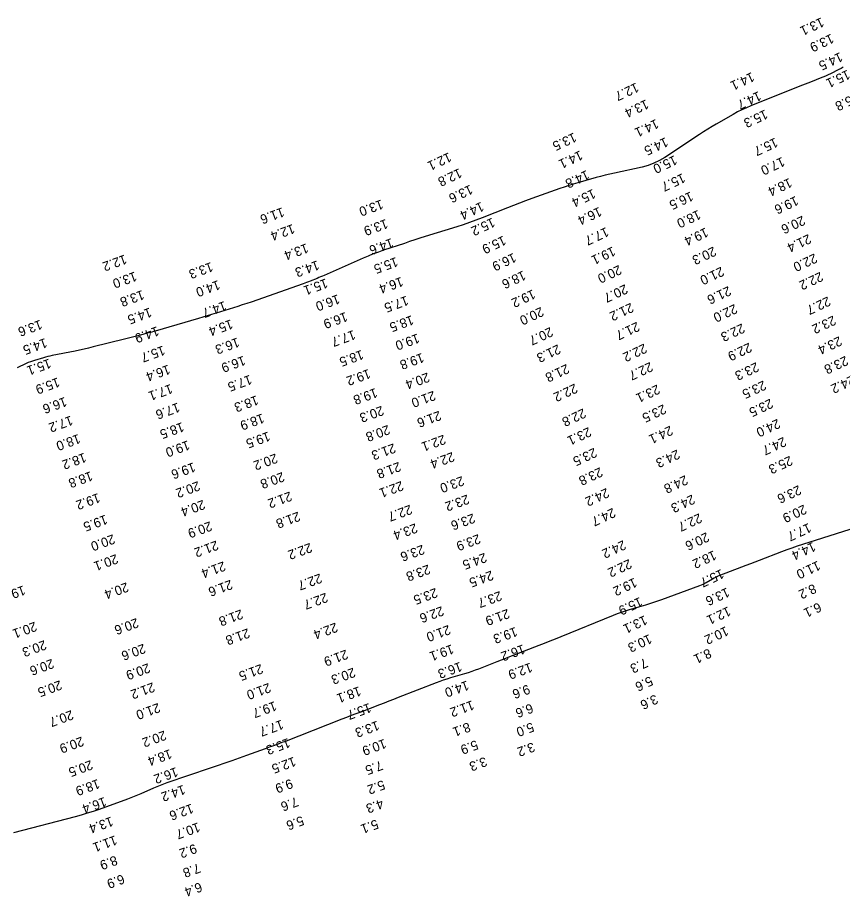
# Model space of a CAD drawing. Extents: x 988130 to 1132882, y 654656 to 841453.
# Drawn here: x 1037161.7 to 1037598.3, y 805468 to 805933.3 of the extents above; entities that cross this region are included whole.
import ezdxf

# ---------------------------------------------------------------- set-up
doc = ezdxf.new("R2010")
doc.units = 0
doc.layers.add('V-TOPO-MAJR', color=7, linetype='Continuous')
doc.layers.add('V-TOPO-SOUN', color=7, linetype='Continuous')

msp = doc.modelspace()

# ---------------------------------------------------------------- linework, layer by layer
at = {"layer": 'V-TOPO-MAJR'}
for points in [[(1037598.66, 805906.93), (1037597.53, 805906.36), (1037596.41, 805905.79), (1037591.92, 805903.51), (1037590.79, 805902.95), (1037589.65, 805902.42), (1037588.5, 805901.92), (1037587.34, 805901.45), (1037581.35, 805899.08), (1037579.96, 805898.53), (1037578.57, 805897.98), (1037577.19, 805897.43), (1037575.8, 805896.88), (1037549.86, 805886.54), (1037547.46, 805885.54), (1037545.11, 805884.45), (1037542.79, 805883.28), (1037540.51, 805882.02), (1037531.49, 805876.84), (1037529.24, 805875.53), (1037527.02, 805874.18), (1037524.82, 805872.8), (1037522.64, 805871.37), (1037504.32, 805859.22), (1037501.49, 805857.52), (1037498.53, 805856.1), (1037495.45, 805854.97), (1037492.26, 805854.12), (1037477.61, 805850.96), (1037475.17, 805850.41), (1037472.73, 805849.82), (1037470.3, 805849.19), (1037467.89, 805848.52), (1037458.24, 805845.77), (1037455.84, 805845.06), (1037453.45, 805844.31), (1037451.07, 805843.53), (1037448.7, 805842.71), (1037433.87, 805837.44), (1037430.61, 805836.27), (1037427.37, 805835.07), (1037424.14, 805833.83), (1037420.92, 805832.57), (1037407.54, 805827.26), (1037404.23, 805825.98), (1037400.89, 805824.76), (1037397.53, 805823.61), (1037394.16, 805822.51), (1037377.44, 805817.27), (1037374.68, 805816.4), (1037371.92, 805815.51), (1037369.17, 805814.62), (1037366.42, 805813.71), (1037355.43, 805810.05), (1037352.69, 805809.1), (1037349.98, 805808.09), (1037347.3, 805807.02), (1037344.63, 805805.89), (1037323.92, 805796.76), (1037323, 805796.36), (1037322.08, 805795.97), (1037321.17, 805795.58), (1037320.24, 805795.2), (1037316.55, 805793.69), (1037315.63, 805793.32), (1037314.7, 805792.96), (1037313.76, 805792.61), (1037312.83, 805792.28), (1037285.25, 805782.66), (1037282.95, 805781.87), (1037280.64, 805781.1), (1037278.33, 805780.35), (1037276.01, 805779.61), (1037266.72, 805776.71), (1037264.4, 805775.99), (1037262.07, 805775.28), (1037259.74, 805774.58), (1037257.41, 805773.9), (1037234.57, 805767.31), (1037233.64, 805767.04), (1037232.72, 805766.78), (1037231.79, 805766.52), (1037230.86, 805766.27), (1037226.7, 805765.14), (1037226, 805764.95), (1037225.29, 805764.77), (1037224.59, 805764.59), (1037223.88, 805764.4), (1037221.05, 805763.69), (1037220.35, 805763.51), (1037219.64, 805763.33), (1037218.93, 805763.16), (1037218.22, 805762.98), (1037201.7, 805758.88), (1037199.31, 805758.3), (1037196.91, 805757.75), (1037194.51, 805757.22), (1037192.1, 805756.72), (1037180, 805754.27), (1037178.83, 805754.02), (1037177.66, 805753.74), (1037176.49, 805753.44), (1037175.34, 805753.12), (1037170.72, 805751.77), (1037169.58, 805751.42), (1037168.45, 805751.02), (1037167.33, 805750.58), (1037166.23, 805750.1), (1037161.44, 805747.89)], [(1037159.63, 805501.78), (1037192.35, 805510.33), (1037195.54, 805511.2), (1037198.71, 805512.14), (1037201.85, 805513.15), (1037204.97, 805514.23), (1037220.12, 805519.67), (1037221.87, 805520.32), (1037223.61, 805521), (1037225.33, 805521.71), (1037227.05, 805522.46), (1037233.86, 805525.5), (1037235.58, 805526.24), (1037237.31, 805526.94), (1037239.05, 805527.6), (1037240.81, 805528.22), (1037275.28, 805539.96), (1037277.23, 805540.63), (1037279.17, 805541.31), (1037281.11, 805542), (1037283.05, 805542.71), (1037292.96, 805546.36), (1037293.8, 805546.67), (1037294.64, 805546.97), (1037295.49, 805547.28), (1037296.33, 805547.59), (1037299.71, 805548.81), (1037300.55, 805549.11), (1037301.39, 805549.43), (1037302.23, 805549.74), (1037303.07, 805550.07), (1037333.53, 805561.93), (1037336.01, 805562.89), (1037338.5, 805563.85), (1037340.98, 805564.81), (1037343.47, 805565.75), (1037353.41, 805569.54), (1037355.9, 805570.49), (1037358.38, 805571.45), (1037360.86, 805572.41), (1037363.34, 805573.38), (1037383.5, 805581.27), (1037385.34, 805581.97), (1037387.19, 805582.62), (1037389.05, 805583.23), (1037390.93, 805583.8), (1037398.48, 805586), (1037400.35, 805586.57), (1037402.22, 805587.19), (1037404.07, 805587.84), (1037405.91, 805588.54), (1037415.61, 805592.35), (1037417.83, 805593.23), (1037420.06, 805594.1), (1037422.29, 805594.96), (1037424.52, 805595.83), (1037437.68, 805600.91), (1037440.62, 805602.05), (1037443.55, 805603.21), (1037446.47, 805604.38), (1037449.39, 805605.56), (1037477.11, 805616.87), (1037479.2, 805617.69), (1037481.3, 805618.46), (1037483.43, 805619.17), (1037485.57, 805619.84), (1037494.18, 805622.38), (1037496.33, 805623.03), (1037498.46, 805623.72), (1037500.59, 805624.44), (1037502.7, 805625.2), (1037522.76, 805632.57), (1037523.66, 805632.92), (1037524.53, 805633.31), (1037525.38, 805633.74), (1037526.22, 805634.21), (1037529.53, 805636.16), (1037530.36, 805636.63), (1037531.22, 805637.07), (1037532.09, 805637.46), (1037532.97, 805637.83), (1037545.09, 805642.46), (1037547.4, 805643.34), (1037549.72, 805644.23), (1037552.04, 805645.12), (1037554.35, 805646.01), (1037566.21, 805650.57), (1037568.96, 805651.6), (1037571.73, 805652.59), (1037574.52, 805653.55), (1037577.32, 805654.45), (1037605.65, 805663.4)]]:
    msp.add_lwpolyline(points, dxfattribs=at)

# ---------------------------------------------------------------- texts
at = {"layer": 'V-TOPO-SOUN'}
for s, rotation, p in [('13.1 ', 205, (1037587.11, 805933.47)), ('13.9 ', 205, (1037592.29, 805924.8)), ('14.5 ', 205, (1037596.99, 805915.05)), ('14.1 ', 205, (1037550.27, 805904.49)), ('15.1 ', 205, (1037600.9, 805905.75)), ('12.7 ', 205, (1037489.1, 805898.93)), ('14.7 ', 205, (1037553.87, 805894.41)), ('15.8 ', 205, (1037605.69, 805893.62)), ('13.4 ', 205, (1037494.31, 805890.05)), ('15.3 ', 205, (1037557.32, 805884.68)), ('14.1 ', 205, (1037499.61, 805879.69)), ('13.5 ', 205, (1037456.12, 805872.5)), ('14.5 ', 205, (1037504.58, 805870.02)), ('15.7 ', 205, (1037562.68, 805869.81)), ('12.1 ', 205, (1037389.94, 805862.02)), ('14.1 ', 205, (1037459.4, 805863.01)), ('15.0 ', 205, (1037509.34, 805860.46)), ('17.0 ', 205, (1037566.34, 805859.61)), ('12.8 ', 205, (1037395.45, 805853.6)), ('14.8 ', 205, (1037462.87, 805852.64)), ('15.7 ', 205, (1037513.69, 805850.97)), ('18.4 ', 205, (1037570.18, 805848.47)), ('13.6 ', 205, (1037401.21, 805844.9)), ('15.4 ', 205, (1037466.24, 805842.68)), ('16.5 ', 205, (1037517.9, 805841.3)), ('13.0 ', 200, (1037354.19, 805837)), ('19.6 ', 205, (1037573.54, 805838.93)), ('11.6 ', 200, (1037301.82, 805832.87)), ('14.4 ', 205, (1037407.11, 805835.86)), ('16.4 ', 205, (1037469.47, 805833.15)), ('15.2 ', 205, (1037412.97, 805827.47)), ('18.0 ', 205, (1037521.89, 805831.58)), ('20.6 ', 205, (1037577.11, 805828.47)), ('12.4 ', 200, (1037307.33, 805824.04)), ('13.9 ', 200, (1037356.65, 805826.71)), ('17.7 ', 205, (1037473.19, 805822.44)), ('19.4 ', 205, (1037525.84, 805822.21)), ('21.4 ', 205, (1037580.29, 805818.72)), ('13.4 ', 200, (1037314.55, 805813.78)), ('14.6 ', 200, (1037359.56, 805816.56)), ('15.9 ', 205, (1037418.8, 805817.9)), ('16.9 ', 205, (1037424.17, 805808.8)), ('19.1 ', 205, (1037476.7, 805812.16)), ('20.3 ', 205, (1037530.04, 805812.12)), ('12.2 ', 200, (1037218.43, 805807.88)), ('14.3 ', 200, (1037320.3, 805804.78)), ('15.5 ', 200, (1037361.97, 805806.56)), ('22.0 ', 205, (1037583.52, 805808.5)), ('13.3 ', 200, (1037264.08, 805803.88)), ('18.6 ', 205, (1037429.29, 805799.42)), ('20.0 ', 205, (1037479.98, 805802.37)), ('21.0 ', 205, (1037534.19, 805801.48)), ('13.0 ', 200, (1037223.76, 805798.86)), ('15.1 ', 200, (1037324.82, 805795.21)), ('16.4 ', 200, (1037364.75, 805796.06)), ('22.2 ', 205, (1037586.6, 805798.75)), ('14.0 ', 200, (1037267.81, 805794.31)), ('20.7 ', 205, (1037483.22, 805792.16)), ('21.6 ', 205, (1037537.92, 805791.2)), ('13.8 ', 200, (1037227.67, 805789.08)), ('16.0 ', 200, (1037331.18, 805786.8)), ('17.5 ', 200, (1037367.5, 805786.06)), ('19.2 ', 205, (1037434.36, 805789.45)), ('22.7 ', 205, (1037590.56, 805785.72)), ('14.7 ', 200, (1037271.18, 805783.26)), ('21.2 ', 205, (1037486.32, 805782.36)), ('22.0 ', 205, (1037541.22, 805781.72)), ('14.5 ', 200, (1037231.65, 805779.8)), ('16.9 ', 200, (1037335.3, 805777.47)), ('20.0 ', 205, (1037438.74, 805780.2)), ('13.6 ', 200, (1037173.67, 805773.34)), ('15.4 ', 200, (1037274.61, 805773.56)), ('18.5 ', 200, (1037370.31, 805775.74)), ('21.7 ', 205, (1037489.52, 805772.3)), ('22.3 ', 205, (1037545.15, 805771.43)), ('23.2 ', 205, (1037593.43, 805775.6)), ('14.9 ', 200, (1037235.46, 805769.89)), ('17.7 ', 200, (1037339.49, 805767.92)), ('20.7 ', 205, (1037443.67, 805769.53)), ('14.5 ', 200, (1037176.28, 805763.66)), ('16.3 ', 200, (1037278.05, 805763.93)), ('19.0 ', 200, (1037373.36, 805766.05)), ('23.4 ', 205, (1037596.57, 805764.64)), ('15.7 ', 200, (1037238.68, 805759.67)), ('21.3 ', 205, (1037447.72, 805760.36)), ('22.2 ', 205, (1037493.35, 805760.76)), ('22.9 ', 205, (1037548.86, 805761.23)), ('16.9 ', 200, (1037281.26, 805754.27)), ('18.5 ', 200, (1037343.75, 805757.4)), ('19.8 ', 200, (1037375.76, 805755.81)), ('23.8 ', 205, (1037599.87, 805754.23)), ('15.1 ', 200, (1037178.36, 805752.78)), ('16.4 ', 200, (1037241.4, 805749.56)), ('21.8 ', 205, (1037452.26, 805749.96)), ('22.7 ', 205, (1037496.51, 805751.02)), ('23.3 ', 205, (1037552.63, 805750.9)), ('17.5 ', 200, (1037284.64, 805744.2)), ('19.2 ', 200, (1037347.48, 805747.31)), ('20.4 ', 200, (1037378.71, 805745.4)), ('24.2 ', 205, (1037603.41, 805743.99)), ('15.9 ', 200, (1037182.95, 805742.8)), ('17.1 ', 200, (1037242.71, 805739.33)), ('22.2 ', 205, (1037456.62, 805739.6)), ('23.1 ', 205, (1037500.27, 805739.1)), ('23.5 ', 205, (1037556.48, 805741.22)), ('19.8 ', 200, (1037351.12, 805737.23)), ('21.0 ', 200, (1037381.87, 805735.73)), ('16.6 ', 200, (1037186.71, 805732.49)), ('18.3 ', 200, (1037288.11, 805733.31)), ('23.5 ', 205, (1037560.12, 805731.6)), ('17.6 ', 200, (1037246.51, 805729.49)), ('20.3 ', 200, (1037354.47, 805727.79)), ('21.6 ', 200, (1037384.85, 805725.14)), ('22.8 ', 205, (1037461.12, 805726.45)), ('23.5 ', 205, (1037503.55, 805728.62)), ('17.2 ', 200, (1037189.9, 805722.59)), ('18.9 ', 200, (1037291.21, 805723.71)), ('24.0 ', 205, (1037563.94, 805720.93)), ('18.5 ', 200, (1037248.74, 805719.12)), ('20.8 ', 200, (1037357.71, 805717.67)), ('23.1 ', 205, (1037463.95, 805716.56)), ('24.1 ', 205, (1037507.09, 805717.29)), ('18.0 ', 200, (1037193.87, 805712.88)), ('19.5 ', 200, (1037294.31, 805714.16)), ('22.1 ', 200, (1037387.23, 805712.49)), ('24.7 ', 205, (1037567.12, 805711.35)), ('19.0 ', 200, (1037251.76, 805709.49)), ('21.3 ', 200, (1037360.75, 805707.9)), ('18.2 ', 200, (1037197, 805702.94)), ('20.2 ', 200, (1037298.27, 805702.52)), ('22.4 ', 200, (1037391.87, 805703.35)), ('23.5 ', 205, (1037466.89, 805705.61)), ('24.3 ', 205, (1037510.78, 805704.68)), ('19.6 ', 200, (1037254.75, 805697.85)), ('21.8 ', 200, (1037363.5, 805698.1)), ('25.3 ', 205, (1037570.45, 805701.35)), ('18.8 ', 200, (1037200.39, 805693.15)), ('20.8 ', 200, (1037301.9, 805692.72)), ('23.8 ', 205, (1037469.98, 805695.29)), ('20.2 ', 200, (1037257.19, 805687.89)), ('22.1 ', 200, (1037364.87, 805687.97)), ('23.0 ', 200, (1037396.99, 805690.59)), ('24.8 ', 205, (1037515.04, 805691.07)), ('24.2 ', 205, (1037473.37, 805684.28)), ('23.6 ', 205, (1037575.06, 805685.79)), ('19.2 ', 200, (1037204.33, 805681.59)), ('21.2 ', 200, (1037305.85, 805682.42)), ('23.2 ', 200, (1037399.68, 805680.82)), ('24.3 ', 205, (1037518.79, 805680.84)), ('20.4 ', 200, (1037259.86, 805678)), ('22.7 ', 200, (1037369.47, 805675.43)), ('24.7 ', 205, (1037476.73, 805673.76)), ('20.9 ', 205, (1037577.87, 805675.54)), ('19.5 ', 200, (1037208.21, 805670.13)), ('21.8 ', 200, (1037310.21, 805671.75)), ('23.6 ', 200, (1037402.77, 805670.77)), ('22.7 ', 205, (1037522.51, 805670.93)), ('20.9 ', 200, (1037263.53, 805666.62)), ('23.4 ', 200, (1037372.26, 805665.57)), ('17.7 ', 205, (1037580.35, 805665.8)), ('20.0 ', 200, (1037212.18, 805659.75)), ('23.9 ', 200, (1037405.65, 805659.88)), ('20.6 ', 205, (1037526.32, 805660.87)), ('21.2 ', 200, (1037266.9, 805656.45)), ('22.2 ', 200, (1037316.5, 805655.2)), ('24.2 ', 205, (1037482.28, 805656.68)), ('14.4 ', 205, (1037582.7, 805655.79)), ('23.6 ', 200, (1037376.03, 805654.24)), ('18.2 ', 205, (1037530.13, 805651.29)), ('20.1 ', 200, (1037213.81, 805649.24)), ('24.5 ', 200, (1037408.93, 805649.93)), ('22.2 ', 205, (1037485.34, 805646.69)), ('21.4 ', 200, (1037270.7, 805645.42)), ('23.8 ', 200, (1037379.05, 805643.75)), ('15.7 ', 205, (1037534.15, 805641.42)), ('11.0 ', 205, (1037585.18, 805645.78)), ('22.7 ', 200, (1037321.75, 805639)), ('24.5 ', 200, (1037412.47, 805640.55)), ('19.2 ', 205, (1037488.12, 805636.8)), ('19.8 ', 200, (1037164.75, 805632.68)), ('20.4 ', 200, (1037219.39, 805634.32)), ('21.6 ', 200, (1037274.41, 805635.67)), ('8.2', 205, (1037583.01, 805633.6)), ('22.7 ', 200, (1037324.85, 805628.82)), ('23.5 ', 200, (1037382.95, 805631.36)), ('23.7 ', 200, (1037416.97, 805629.72)), ('13.6 ', 205, (1037537.11, 805631.64)), ('15.9 ', 205, (1037491.02, 805626.61)), ('6.1', 205, (1037585.7, 805623.77)), ('21.8 ', 200, (1037279.94, 805619.98)), ('22.6 ', 200, (1037386.23, 805621.7)), ('21.9 ', 200, (1037421.04, 805620.26)), ('12.1 ', 205, (1037537.75, 805621.6)), ('20.1 ', 200, (1037170.82, 805613.49)), ('20.6 ', 200, (1037224.69, 805615.42)), ('13.1 ', 205, (1037493.56, 805616.92)), ('21.8 ', 200, (1037283.52, 805609.96)), ('22.4 ', 200, (1037330.06, 805613.01)), ('21.0 ', 200, (1037389.8, 805611.75)), ('19.3 ', 200, (1037425.18, 805610.71)), ('10.2 ', 205, (1037536.56, 805611.12)), ('10.3 ', 205, (1037495.97, 805606.93)), ('20.3 ', 200, (1037175.9, 805603.7)), ('20.6 ', 200, (1037228.38, 805601.81)), ('19.1 ', 200, (1037391.51, 805601.51)), ('16.2 ', 200, (1037429.22, 805601.47)), ('21.9 ', 200, (1037335.52, 805598.72)), ('8.1', 205, (1037527.47, 805599.35)), ('20.6 ', 200, (1037179.88, 805593.83)), ('20.9 ', 200, (1037230.79, 805591.5)), ('21.5 ', 200, (1037290.55, 805591.08)), ('16.3 ', 200, (1037395.88, 805592.23)), ('12.9 ', 200, (1037433.1, 805591.8)), ('7.3', 205, (1037493.82, 805594.31)), ('20.3 ', 200, (1037339.41, 805589.15)), ('20.5 ', 200, (1037184.09, 805582.48)), ('21.2 ', 200, (1037233.24, 805581.35)), ('21.0 ', 200, (1037294.65, 805581.06)), ('14.0 ', 200, (1037399.53, 805582.32)), ('5.6', 205, (1037496.48, 805584.69)), ('18.1 ', 200, (1037342.41, 805579.27)), ('9.6', 200, (1037431.84, 805580.27)), ('19.7 ', 200, (1037297.76, 805571.41)), ('11.2 ', 200, (1037402.28, 805571.86)), ('3.6', 205, (1037499.2, 805575.05)), ('20.7 ', 200, (1037190.2, 805566.67)), ('21.0 ', 200, (1037236.13, 805570.48)), ('15.7 ', 200, (1037347.82, 805570.45)), ('6.6', 200, (1037433.5, 805570.21)), ('17.7 ', 200, (1037301.38, 805561.59)), ('13.3 ', 200, (1037352.08, 805561.06)), ('8.1', 200, (1037400.3, 805560.22)), ('5.0', 200, (1037433.93, 805560.2)), ('20.2 ', 200, (1037239.36, 805555.86)), ('20.9 ', 200, (1037195.65, 805552.66)), ('15.3 ', 200, (1037304.89, 805551.89)), ('10.9 ', 200, (1037355.8, 805551.46)), ('5.9', 200, (1037404.36, 805550.81)), ('3.2', 200, (1037434.39, 805549.65)), ('18.4 ', 200, (1037242.31, 805546.01)), ('20.5 ', 200, (1037200.42, 805540.19)), ('12.5 ', 200, (1037307.92, 805541.97)), ('7.5', 200, (1037353.94, 805539.95)), ('3.3', 200, (1037409.06, 805541.93)), ('16.2 ', 200, (1037245.54, 805536.5)), ('18.9 ', 200, (1037204.14, 805530.2)), ('9.9', 200, (1037306.29, 805530.3)), ('5.2', 200, (1037355.04, 805529.64)), ('14.2 ', 200, (1037249.38, 805527.12)), ('16.4 ', 200, (1037207.65, 805520.7)), ('7.6', 200, (1037309.2, 805520.7)), ('12.6 ', 200, (1037253.77, 805517.15)), ('4.3', 200, (1037354.35, 805519.65)), ('13.4 ', 200, (1037211.23, 805510.3)), ('10.7 ', 200, (1037257.21, 805507.22)), ('5.6', 200, (1037312.15, 805510.69)), ('5.1', 200, (1037351.59, 805508.83)), ('11.1 ', 200, (1037213.28, 805500.35)), ('9.2', 200, (1037255.47, 805495.91)), ('8.9', 200, (1037213.46, 805489.68)), ('7.8', 200, (1037257.42, 805485.57)), ('6.9', 200, (1037217.21, 805479.8)), ('6.4', 200, (1037258.28, 805475.55))]:
    msp.add_text(s, height=5, rotation=rotation, dxfattribs=at).set_placement(p)

doc.saveas('drawing.dxf')
